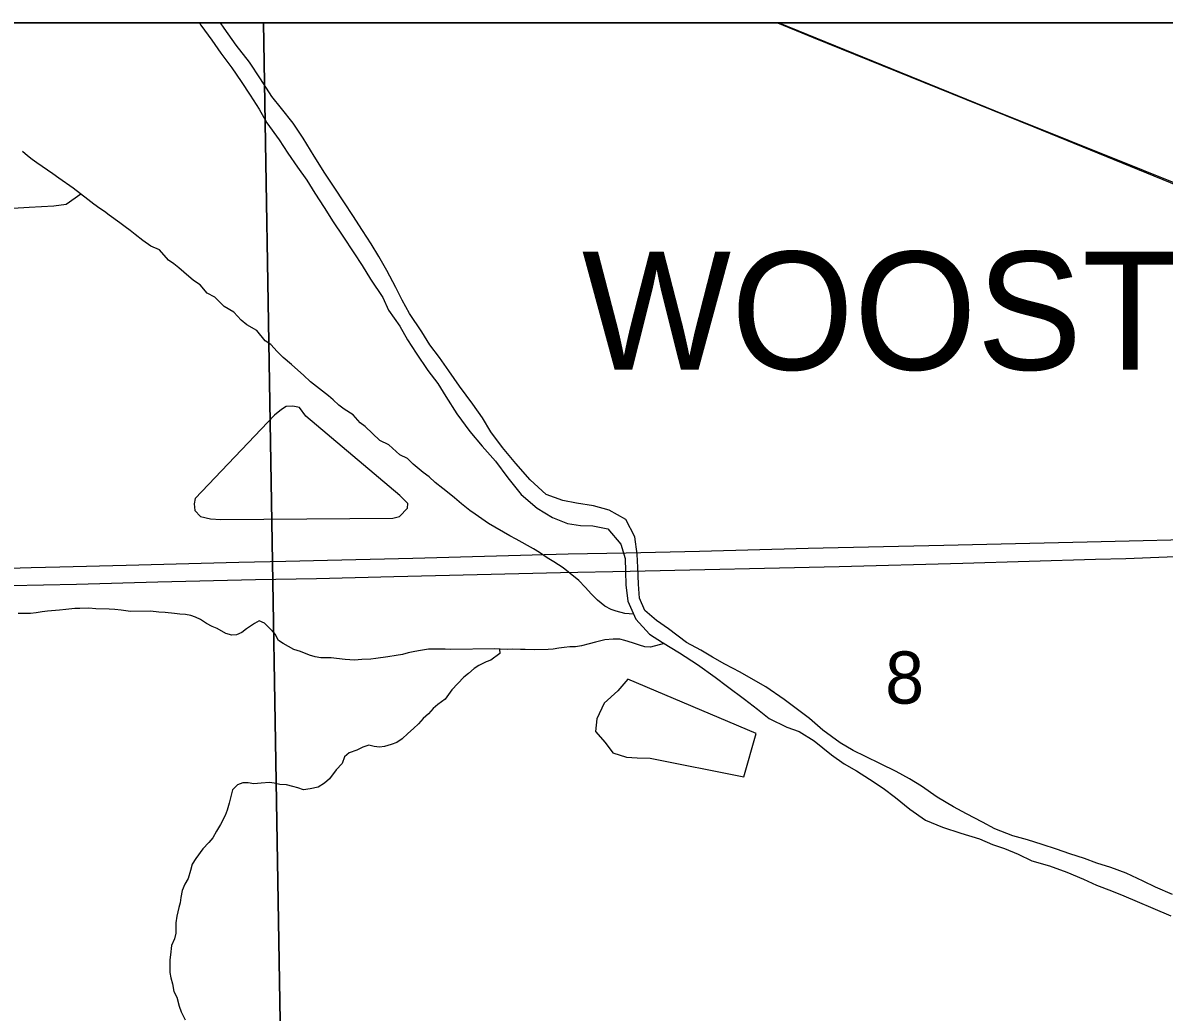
# Model space of a CAD drawing. Extents: x 0 to 34, y 0 to 22.
# Drawn here: x 6.57 to 7.485, y 20.107 to 20.9 of the extents above; entities that cross this region are included whole.
import ezdxf

# ---------------------------------------------------------------- set-up
doc = ezdxf.new("R2010")
doc.units = 0
for name, color, linetype in [('Default', 7, 'Continuous'), ('GM_X_Corporation_Text', 7, 'Continuous'), ('GM_X_Major_River', 7, 'Continuous'), ('GM_X_Minor_Lake', 7, 'Continuous'), ('GM_X_Minor_River', 7, 'Continuous'), ('GM_X_Rail_Line', 7, 'Continuous'), ('GM_X_Section_Text', 7, 'Continuous'), ('GM_X_State_Route', 7, 'Continuous'), ('GM_X_US_Route', 7, 'Continuous'), ('SH_Data', 7, 'Continuous')]:
    doc.layers.add(name, color=color, linetype=linetype)

msp = doc.modelspace()

# ---------------------------------------------------------------- linework, layer by layer
at = {"layer": 'Default'}
for points in [[(6.76299, 20.89996), (5.65013, 20.89996), (5.65396, 19.92637), (5.65424, 19.88127), (6.77985, 19.89133)], [(7.7825, 20.89996), (6.76299, 20.89996), (6.77985, 19.89133), (7.78202, 19.88507)]]:
    msp.add_lwpolyline(points, close=True, dxfattribs=at)
at = {"layer": 'GM_X_Major_River'}
for points in [[(6.7116, 20.89996), (6.71278, 20.89819), (6.72157, 20.88612), (6.72884, 20.87556), (6.73763, 20.86387), (6.7449, 20.85293), (6.75217, 20.84198), (6.75945, 20.83066), (6.76558, 20.81971), (6.77552, 20.80613), (6.78241, 20.79557), (6.79007, 20.78425), (6.79771, 20.77368), (6.80422, 20.7635), (6.8115, 20.75179), (6.81877, 20.74047), (6.82643, 20.72877), (6.83523, 20.71557), (6.84212, 20.70538), (6.84863, 20.69443), (6.85858, 20.67971), (6.86319, 20.66951), (6.87237, 20.65668), (6.87851, 20.64573), (6.8854, 20.63517), (6.89458, 20.6212), (6.90261, 20.61064), (6.90912, 20.60046), (6.91792, 20.58649), (6.92825, 20.57216), (6.93818, 20.56047), (6.94886, 20.54842), (6.9588, 20.53522), (6.9695, 20.52165), (6.98245, 20.51075), (6.99462, 20.50325), (7.00678, 20.49842), (7.01701, 20.49698), (7.02686, 20.49667), (7.039, 20.49411), (7.04931, 20.48205), (7.0528, 20.47032), (7.05325, 20.46008), (7.05332, 20.44946)], [(7.30294, 20.27917), (7.29039, 20.2878), (7.28087, 20.29379), (7.27023, 20.29978), (7.25769, 20.30575), (7.24553, 20.31173), (7.23565, 20.31659), (7.22538, 20.32258), (7.2113, 20.33271), (7.20063, 20.34211), (7.19111, 20.34925), (7.18045, 20.35751), (7.16561, 20.36764), (7.15572, 20.37325), (7.14508, 20.37924), (7.13292, 20.3856), (7.12303, 20.39121), (7.11352, 20.39683), (7.10212, 20.40319), (7.08765, 20.41407), (7.07814, 20.42083), (7.06861, 20.42872), (7.06438, 20.43855), (7.06354, 20.44992), (7.06307, 20.46319), (7.06262, 20.47381), (7.06063, 20.48782), (7.05334, 20.5018), (7.04003, 20.50928), (7.02751, 20.51261), (7.01386, 20.51478), (7.00286, 20.51697), (6.98957, 20.5218), (6.97661, 20.53346), (6.96516, 20.54664), (6.95447, 20.55946), (6.94529, 20.5719), (6.9384, 20.58323), (6.93075, 20.59417), (6.92005, 20.6085), (6.91163, 20.62095), (6.90398, 20.63151), (6.89633, 20.64169), (6.88982, 20.65227), (6.87988, 20.66698), (6.87412, 20.67756), (6.86913, 20.68776), (6.86184, 20.70136), (6.85532, 20.71268), (6.84919, 20.72288), (6.8423, 20.73344), (6.83464, 20.74552), (6.82776, 20.75571), (6.81972, 20.76816), (6.81206, 20.77948), (6.80364, 20.79307), (6.79483, 20.80742), (6.78679, 20.81949), (6.77724, 20.83118), (6.7696, 20.84098), (6.76042, 20.85494), (6.75161, 20.86853), (6.74091, 20.8821), (6.73135, 20.89568), (6.72852, 20.89996)], [(7.05332, 20.44946), (7.05492, 20.4362), (7.06146, 20.42184), (7.07253, 20.40979), (7.0828, 20.40304), (7.09649, 20.3948), (7.11095, 20.38543), (7.12503, 20.37529), (7.13493, 20.36778), (7.14864, 20.35765), (7.15892, 20.34976), (7.16844, 20.34225), (7.1825, 20.33515), (7.19237, 20.33181), (7.20454, 20.32432), (7.21825, 20.31304), (7.22853, 20.30591), (7.23841, 20.3003), (7.24868, 20.29355), (7.25971, 20.28643), (7.26962, 20.27892), (7.28104, 20.26952), (7.2936, 20.26052), (7.30727, 20.25493), (7.32208, 20.25011), (7.33688, 20.24567), (7.34751, 20.2412), (7.35701, 20.23786), (7.36802, 20.23339), (7.37904, 20.22817), (7.39308, 20.2241), (7.40713, 20.21889), (7.42042, 20.21331), (7.43068, 20.20845), (7.44283, 20.204), (7.45271, 20.1999), (7.46334, 20.19543), (7.47588, 20.19021), (7.49032, 20.18387)], [(7.49171, 20.20095), (7.47803, 20.20691), (7.46816, 20.21177), (7.45448, 20.21811), (7.44233, 20.22257), (7.43094, 20.22628), (7.42107, 20.23), (7.4093, 20.2337), (7.39867, 20.23741), (7.38728, 20.24112), (7.37552, 20.24482), (7.36375, 20.24815), (7.34932, 20.25373), (7.33944, 20.25896), (7.32652, 20.26569), (7.31625, 20.27131), (7.30294, 20.27917)]]:
    msp.add_lwpolyline(points, dxfattribs=at)
at = {"layer": 'GM_X_Minor_Lake'}
for points in [[(6.79674, 20.58444), (6.79177, 20.59161), (6.78646, 20.5927), (6.78116, 20.59228), (6.77739, 20.58998), (6.77174, 20.58539), (6.7082, 20.51854), (6.70747, 20.51436), (6.70789, 20.50906), (6.71246, 20.50416), (6.72043, 20.50232), (6.72877, 20.50163), (6.86662, 20.50267), (6.87191, 20.50423), (6.8783, 20.51072), (6.87865, 20.51452), (6.87217, 20.52092)], [(6.87217, 20.52092), (6.79674, 20.58444)], [(7.14793, 20.29545), (7.15792, 20.33003), (7.05498, 20.37363), (7.04709, 20.36447), (7.03617, 20.35453), (7.0302, 20.34196), (7.02914, 20.33172), (7.03677, 20.32305), (7.04289, 20.31476), (7.05389, 20.31105), (7.06261, 20.31073), (7.07284, 20.31043)], [(7.07284, 20.31043), (7.14793, 20.29545)]]:
    msp.add_lwpolyline(points, dxfattribs=at)
at = {"layer": 'GM_X_Minor_River'}
for points in [[(7.05968, 20.42576), (7.05265, 20.42635), (7.04578, 20.42816), (7.04157, 20.42962), (7.0366, 20.43221), (7.03083, 20.43707), (7.02582, 20.44195), (7.0208, 20.44758), (7.01579, 20.45283), (7.00887, 20.45843), (7.00311, 20.46292), (6.99582, 20.46776), (6.99045, 20.47111), (6.98431, 20.4752), (6.97933, 20.47817), (6.96554, 20.48597), (6.96056, 20.48856), (6.94331, 20.49858), (6.93257, 20.50604), (6.92835, 20.50902), (6.92181, 20.51425), (6.91604, 20.51911), (6.91182, 20.52247), (6.90682, 20.52659), (6.90067, 20.53144), (6.89567, 20.53593), (6.89106, 20.53929), (6.88299, 20.54602), (6.87836, 20.55052), (6.87224, 20.55348), (6.86339, 20.56171), (6.85612, 20.56504), (6.84456, 20.57628), (6.84034, 20.57926), (6.83493, 20.58565), (6.82765, 20.59011), (6.82342, 20.59347), (6.8188, 20.59759), (6.81496, 20.60095), (6.81034, 20.60469), (6.80074, 20.61216), (6.79496, 20.6174), (6.79035, 20.62152), (6.78535, 20.62601), (6.77881, 20.63162), (6.7738, 20.63649), (6.76878, 20.64212), (6.76418, 20.6451), (6.75761, 20.65337), (6.74956, 20.65782), (6.74495, 20.66156), (6.73916, 20.66794), (6.7315, 20.67239), (6.72379, 20.67989), (6.71767, 20.68322), (6.71225, 20.68999), (6.70689, 20.69334), (6.69919, 20.70007), (6.69496, 20.70343), (6.69112, 20.7068), (6.68689, 20.70978), (6.67956, 20.71804), (6.67267, 20.72099), (6.66615, 20.72546), (6.66, 20.73032), (6.65616, 20.73331), (6.65194, 20.73629), (6.64771, 20.73965), (6.63927, 20.74561), (6.63542, 20.7486), (6.63159, 20.75121), (6.62698, 20.75457), (6.62199, 20.7583), (6.61046, 20.76726), (6.59895, 20.77546), (6.59396, 20.77882), (6.58129, 20.78776), (6.57745, 20.79037), (6.57361, 20.79336), (6.56977, 20.79673)], [(6.61648, 20.76258), (6.60469, 20.75441), (6.59486, 20.75282), (6.57517, 20.75191), (6.56192, 20.75105)], [(7.08407, 20.40228), (7.07316, 20.39927), (7.06859, 20.39959), (7.06439, 20.40106), (7.05865, 20.40288), (7.05255, 20.4047), (7.04873, 20.40578), (7.0434, 20.40571), (7.03657, 20.40524), (7.02898, 20.40324), (7.02406, 20.40204), (7.01799, 20.40044), (7.01306, 20.39961), (7.00849, 20.39955), (7.00394, 20.39911), (6.99976, 20.39868), (6.99521, 20.39786), (6.99103, 20.39742), (6.98038, 20.39728), (6.97277, 20.39756), (6.96897, 20.39751), (6.9625, 20.3978), (6.9587, 20.39737), (6.95261, 20.39767), (6.94804, 20.39799), (6.91306, 20.39752), (6.90849, 20.39784), (6.89518, 20.39766), (6.88873, 20.39681), (6.88417, 20.396), (6.87886, 20.39478), (6.87432, 20.39358), (6.86938, 20.39276), (6.86255, 20.39153), (6.85306, 20.39026), (6.84888, 20.38983), (6.84166, 20.38935), (6.83596, 20.38889), (6.82835, 20.38955), (6.82149, 20.39022), (6.8173, 20.39092), (6.80894, 20.39081), (6.80436, 20.39151), (6.79978, 20.39297), (6.79252, 20.39591), (6.78717, 20.39736), (6.78296, 20.39996), (6.77874, 20.40218), (6.77491, 20.40479), (6.77218, 20.4097), (6.76755, 20.41495), (6.7637, 20.4187), (6.75949, 20.42054), (6.75571, 20.41821), (6.74931, 20.41395), (6.74554, 20.41124), (6.74138, 20.40928), (6.73758, 20.40886), (6.73262, 20.41031), (6.72572, 20.41439), (6.7219, 20.41586), (6.7173, 20.41846), (6.71232, 20.42143), (6.70849, 20.42328), (6.70467, 20.42475), (6.70047, 20.42545), (6.69591, 20.42577), (6.69171, 20.42647), (6.6841, 20.42713), (6.67915, 20.42745), (6.67229, 20.42812), (6.65632, 20.4279), (6.6487, 20.42894), (6.64375, 20.42963), (6.63918, 20.42995), (6.62853, 20.43019), (6.62282, 20.4305), (6.6156, 20.4304), (6.61179, 20.43035), (6.60458, 20.42949), (6.59926, 20.42904), (6.58976, 20.42815), (6.58559, 20.42772), (6.58065, 20.42689), (6.57609, 20.42645), (6.56621, 20.42632)], [(6.95207, 20.39771), (6.95228, 20.39424), (6.94512, 20.38883), (6.94133, 20.38764), (6.93567, 20.38453), (6.93189, 20.3822), (6.92738, 20.37834), (6.92362, 20.37525), (6.91386, 20.36524), (6.90863, 20.35757), (6.9026, 20.35332), (6.89884, 20.35023), (6.89509, 20.346), (6.89096, 20.34215), (6.88721, 20.33792), (6.88308, 20.33406), (6.87856, 20.3302), (6.87405, 20.32597), (6.86991, 20.32287), (6.86537, 20.32129), (6.86006, 20.3197), (6.85589, 20.31927), (6.8517, 20.31959), (6.8475, 20.32067), (6.84258, 20.31909), (6.83766, 20.31674), (6.8316, 20.31476), (6.82784, 20.3113), (6.82601, 20.30595), (6.82113, 20.30095), (6.8159, 20.29366), (6.81176, 20.29019), (6.80686, 20.28708), (6.80041, 20.28586), (6.7951, 20.28503), (6.79052, 20.28649), (6.78632, 20.28757), (6.78135, 20.28902), (6.77603, 20.28933), (6.77145, 20.29041), (6.76764, 20.29074), (6.76118, 20.29027), (6.7551, 20.28981), (6.75053, 20.29051), (6.74635, 20.29046), (6.74218, 20.28888), (6.73805, 20.28503), (6.73553, 20.27436), (6.7337, 20.26863), (6.73223, 20.26444), (6.72852, 20.25717), (6.72517, 20.25181), (6.72219, 20.24645), (6.7192, 20.24261), (6.71432, 20.23761), (6.70872, 20.22994), (6.70574, 20.22534), (6.70428, 20.22038), (6.70246, 20.2139), (6.69986, 20.2093), (6.69764, 20.20434), (6.69657, 20.19863), (6.69625, 20.19444), (6.69516, 20.19063), (6.69334, 20.18377), (6.69265, 20.17844), (6.69276, 20.17008), (6.69168, 20.16551), (6.68909, 20.16016), (6.68842, 20.15255), (6.68771, 20.14875), (6.68785, 20.13849), (6.68866, 20.13432), (6.68987, 20.1294), (6.69109, 20.12334), (6.69343, 20.11881), (6.69542, 20.11162), (6.697, 20.10708), (6.70013, 20.10067)]]:
    msp.add_lwpolyline(points, dxfattribs=at)
at = {"layer": 'GM_X_Rail_Line'}
for points in [[(7.17496, 20.89996), (7.20358, 20.8883), (7.38056, 20.81664), (7.50306, 20.76667)], [(7.64515, 20.71062), (7.34988, 20.82899), (7.17596, 20.89996)]]:
    msp.add_lwpolyline(points, dxfattribs=at)
at = {"layer": 'GM_X_State_Route'}
msp.add_lwpolyline([(5.77739, 16.97974), (7.8038, 16.97974), (7.79043, 17.86502), (8.29598, 17.87664), (8.8033, 17.87635), (8.79838, 18.88717), (8.9, 18.88757), (8.9, 20.89996), (5.65069, 20.89996)], dxfattribs=at)
at = {"layer": 'GM_X_US_Route'}
for points in [[(6.55021, 20.46244), (6.57671, 20.4633), (6.59964, 20.46378), (6.65283, 20.4651), (6.74326, 20.46745), (6.78094, 20.46843), (6.81428, 20.46919), (6.88267, 20.47073), (7.00718, 20.47411), (7.05358, 20.47489), (7.11261, 20.47643), (7.19961, 20.47867), (7.30836, 20.48122), (7.42334, 20.48387), (7.53521, 20.48655), (7.58433, 20.48808), (7.60056, 20.48808), (7.64741, 20.48941)], [(6.26421, 20.44102), (6.28717, 20.44163), (6.36151, 20.44364), (6.41165, 20.4451), (6.46857, 20.44664), (6.54328, 20.44837), (6.56015, 20.44873), (6.61304, 20.44991), (6.67812, 20.45173), (6.7565, 20.45373), (6.80536, 20.45445), (6.8675, 20.456), (7.00093, 20.45911), (7.05688, 20.46027), (7.22442, 20.46408), (7.32374, 20.46674), (7.42987, 20.47), (7.45417, 20.47055), (7.48735, 20.47173), (7.54381, 20.473), (7.59707, 20.47428), (7.64749, 20.47548)]]:
    msp.add_lwpolyline(points, dxfattribs=at)
at = {"layer": 'SH_Data'}
msp.add_line((2.1, 20.89996), (8.9, 20.89996), dxfattribs=at)

# ---------------------------------------------------------------- texts
at = {"layer": 'GM_X_Corporation_Text'}
msp.add_text('WOOSTER', height=0.094697, rotation=0.00001, dxfattribs=at).set_placement((7.01826, 20.62176))
at = {"layer": 'GM_X_Section_Text'}
msp.add_text('8', height=0.04186, rotation=0.00001, dxfattribs=at).set_placement((7.26138, 20.35408))

doc.saveas('drawing.dxf')
